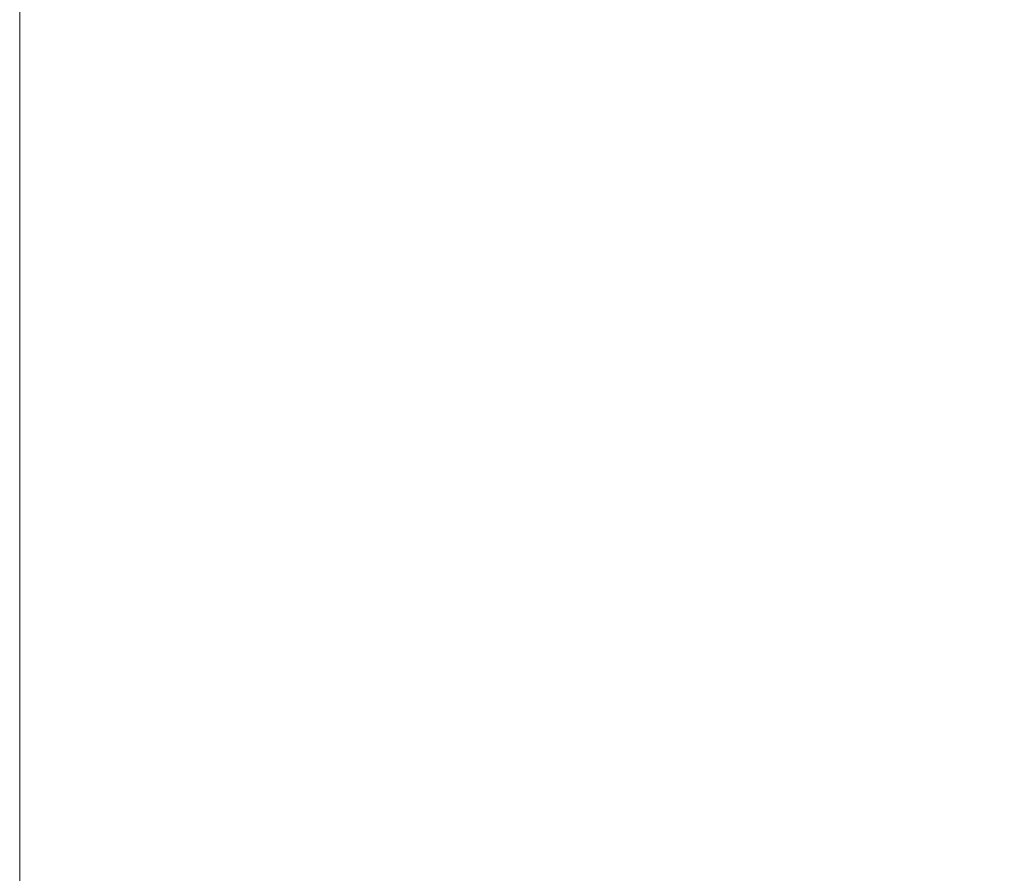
# Model space of a CAD drawing. Header units: millimetres. Extents: x 990 to 1809, y 0 to 562.
# Tile 275 of 550: x 1185 to 1206, y 507 to 525. Entities that reach past the tile are written whole.
import ezdxf

# ---------------------------------------------------------------- set-up
doc = ezdxf.new("R2010")
doc.units = ezdxf.units.MM
doc.layers.get('Defpoints').update_dxf_attribs({"lineweight": 18})
doc.layers.add('7标注层', color=4, linetype='Continuous', lineweight=18)
doc.styles.add('3.0', font='txt', dxfattribs={"height": 7.5})
doc.dimstyles.new('ISO-3.0', dxfattribs={"dimtxt": 7.5, "dimasz": 7.5, "dimexe": 4.5, "dimexo": 1.5, "dimgap": 1.5, "dimtad": 1, "dimdsep": 46, "dimtxsty": '3.0', "dimcen": 7.5, "dimclrd": 256, "dimclre": 256, "dimclrt": 256, "dimadec": 1, "dimazin": 0, "dimtp": 2e-09, "dimtm": 1.1e-09, "dimtfac": 1, "dimtmove": 0, "dimatfit": 3, "dimfxl": 1, "dimtolj": 1, "dimlwd": -1, "dimlwe": -1, "dimarcsym": 0})

# ---------------------------------------------------------------- blocks, each defined once
blk = doc.blocks.new('*D57')
at = {"layer": '7标注层', "transparency": 16777216}
for p, q in [((1185.42, 498.431), (1185.42, 536.847)), ((1373.42, 498.431), (1373.42, 536.847)), ((1192.92, 532.347), (1365.92, 532.347))]:
    blk.add_line(p, q, dxfattribs=at)
for points in [[(1192.92, 533.597), (1192.92, 531.097), (1185.42, 532.347)], [(1365.92, 533.597), (1365.92, 531.097), (1373.42, 532.347)]]:
    blk.add_solid(points, dxfattribs=at)
at = {"layer": 'Defpoints', "color": 0, "transparency": 16777216}
for p in [(1373.42, 532.347), (1185.42, 496.931), (1373.42, 496.931)]:
    blk.add_point(p, dxfattribs=at)
at = {"layer": '7标注层', "transparency": 16777216, "insert": (1279.42, 537.597), "char_height": 7.5, "attachment_point": 5, "style": '3.0'}
blk.add_mtext('\\A1;188', dxfattribs=at)

msp = doc.modelspace()

# ---------------------------------------------------------------- dimensions: what is measured, and where the dimension line sits
at = {"layer": '7标注层'}
dim = msp.add_linear_dim(base=(1373.42, 532.347), p1=(1185.42, 496.931), p2=(1373.42, 496.931), dimstyle='ISO-3.0', dxfattribs=at)
dim.commit()
dim.dimension.update_dxf_attribs({"geometry": '*D57', "text_midpoint": (1279.42, 537.597)})

doc.saveas('drawing.dxf')
